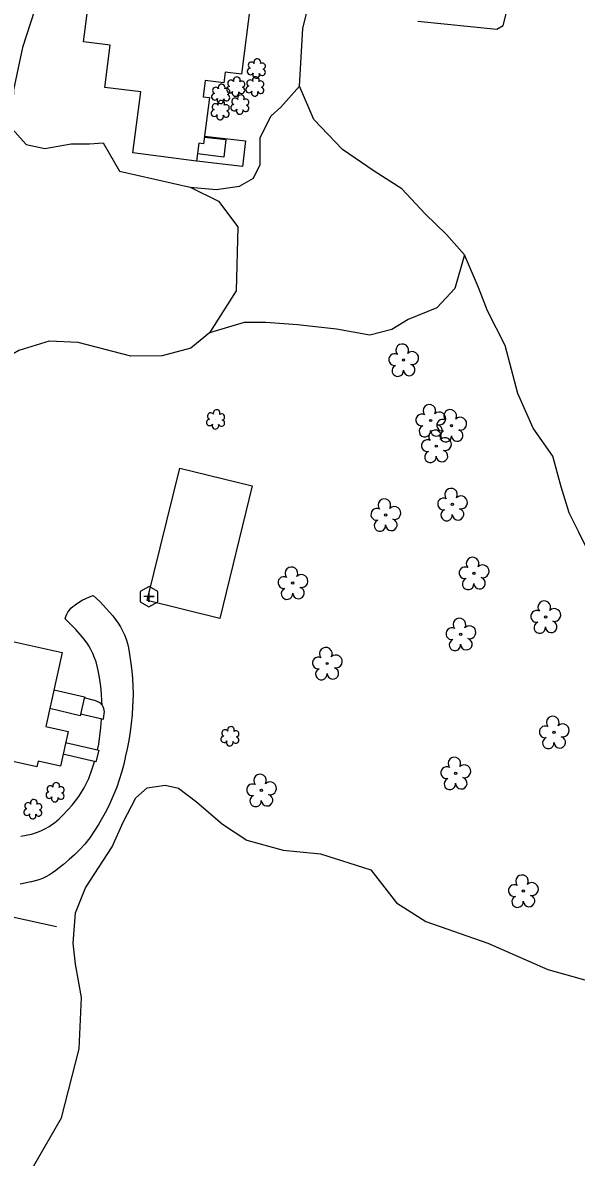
# Model space of a CAD drawing. Extents: x 1614427 to 1617186, y 896524 to 905462.
# Drawn here: x 1616592.1 to 1616754.9, y 900949.7 to 901283.4 of the extents above; entities that cross this region are included whole.
import ezdxf

# ---------------------------------------------------------------- set-up
doc = ezdxf.new("R2010")
doc.units = 0
for name, color, linetype in [('Exist Building', 7, 'Continuous'), ('Exist Other Culture Area Outline', 7, 'Continuous'), ('Exist Other Culture Fence Line', 7, 'Continuous'), ('Exist Roads Soil', 7, 'Continuous'), ('Exist Utilities Sanitary Sewer Clean-Out CELL', 7, 'Continuous'), ('Exist Vegetation Hedge Row', 7, 'Continuous'), ('Exist Vegetation Shrub CELL', 7, 'Continuous'), ('Exist Vegetation Tree CELL', 7, 'Continuous'), ('Exist Vegetation Woods Line', 7, 'Continuous')]:
    doc.layers.add(name, color=color, linetype=linetype)

msp = doc.modelspace()

# ---------------------------------------------------------------- linework, layer by layer
at = {"layer": 'Exist Building'}
msp.add_lwpolyline([(1616659.05, 901289.01), (1616656.41, 901268.21), (1616651.62, 901268.82), (1616651.23, 901265.71), (1616645.75, 901266.41), (1616645.13, 901261.6), (1616647.02, 901261.36), (1616645.28, 901247.73), (1616643.89, 901247.9), (1616643.23, 901242.69), (1616624.5, 901245.07), (1616626.78, 901262.99), (1616616.19, 901264.33), (1616617.78, 901276.79), (1616609.99, 901277.78), (1616612.59, 901298.23), (1616618.28, 901297.51), (1616619.02, 901303.31), (1616621.16, 901303.04), (1616622.97, 901317.27), (1616648.92, 901313.97), (1616647.11, 901299.76), (1616655.48, 901298.7)], dxfattribs=at)
for points in [[(1616628.68, 901113.39), (1616638.27, 901152.39), (1616659.6, 901147.15), (1616650.01, 901108.15)], [(1616603.72, 901098.1), (1616598.85, 901076.36), (1616605.42, 901074.89), (1616603.14, 901064.73), (1616596.57, 901066.21), (1616596.19, 901064.49), (1616574.67, 901069.31), (1616574.06, 901066.58), (1616559.42, 901069.86), (1616563.02, 901085.9), (1616562.3, 901086.06), (1616563.71, 901092.37), (1616566.12, 901091.83), (1616569.41, 901106.5), (1616579.03, 901104.35), (1616578.87, 901103.67)]]:
    msp.add_lwpolyline(points, close=True, dxfattribs=at)
at = {"layer": 'Exist Other Culture Area Outline'}
for points in [[(1616645.58, 901250.04), (1616657.59, 901248.64), (1616656.71, 901241.09), (1616643.29, 901242.65)], [(1616645.54, 901249.7), (1616651.81, 901248.97), (1616651.21, 901243.87), (1616643.49, 901244.78)], [(1616601.28, 901087.19), (1616610.24, 901085.06), (1616608.93, 901079.54), (1616600.04, 901081.66)], [(1616609.06, 901080.1), (1616615.8, 901078.48), (1616616.05, 901080.2), (1616616.09, 901080.69), (1616616.06, 901081.19), (1616615.95, 901081.68), (1616615.76, 901082.14), (1616615.5, 901082.57), (1616615.17, 901082.95), (1616615.13, 901082.99), (1616614.55, 901083.39), (1616613.93, 901083.73), (1616613.28, 901083.99), (1616612.75, 901084.15), (1616610.18, 901084.81)], [(1616604.7, 901071.67), (1616614.41, 901069.45), (1616613.61, 901065.97), (1616603.92, 901068.19)]]:
    msp.add_lwpolyline(points, dxfattribs=at)
at = {"layer": 'Exist Other Culture Fence Line'}
msp.add_lwpolyline([(1616524.45, 901034.81), (1616540.38, 901031.29), (1616562.24, 901026.28), (1616602, 901017.55)], dxfattribs=at)
at = {"layer": 'Exist Roads Soil'}
for points in [[(1616615.4, 901082.69), (1616615.37, 901083.78), (1616615.24, 901085.94), (1616615.03, 901088.09), (1616614.74, 901090.23), (1616614.37, 901092.36), (1616614.29, 901092.79), (1616614.01, 901094.07), (1616613.65, 901095.34), (1616613.23, 901096.58), (1616612.72, 901097.79), (1616612.15, 901098.97), (1616611.51, 901100.11), (1616611.23, 901100.56), (1616610.12, 901102.03), (1616608.96, 901103.47), (1616607.74, 901104.85), (1616606.46, 901106.2), (1616605.13, 901107.49), (1616604.55, 901108.02), (1616604.75, 901108.71), (1616605.03, 901109.38), (1616605.37, 901110.02), (1616605.79, 901110.62), (1616606.26, 901111.17), (1616606.79, 901111.66), (1616607.37, 901112.1), (1616607.48, 901112.17), (1616608.48, 901112.86), (1616609.52, 901113.48), (1616610.59, 901114.03), (1616611.7, 901114.51), (1616612.81, 901114.9), (1616614.76, 901113.15), (1616618.59, 901108.92), (1616619.4, 901107.88), (1616620.15, 901106.8), (1616620.84, 901105.67), (1616621.45, 901104.5), (1616622, 901103.3), (1616622.47, 901102.07), (1616622.86, 901100.8), (1616623.18, 901099.52), (1616623.42, 901098.22), (1616623.91, 901094.92), (1616624.18, 901092.68), (1616624.37, 901090.44), (1616624.48, 901088.19), (1616624.52, 901085.93), (1616624.47, 901083.68), (1616624.4, 901082.27), (1616624.23, 901079.76), (1616623.99, 901077.26), (1616623.67, 901074.76), (1616623.27, 901072.28), (1616622.79, 901069.81), (1616622.24, 901067.36), (1616622.18, 901067.11), (1616621.68, 901064.94), (1616621.1, 901062.79), (1616620.44, 901060.65), (1616619.71, 901058.55), (1616618.9, 901056.47), (1616618.02, 901054.42), (1616617.72, 901053.76), (1616616.67, 901051.65), (1616615.55, 901049.58), (1616614.37, 901047.55), (1616613.11, 901045.56), (1616611.79, 901043.61), (1616610.33, 901041.75), (1616608.89, 901040.15), (1616607.34, 901038.65), (1616605.74, 901037.2), (1616604.09, 901035.81), (1616602.39, 901034.48), (1616601.77, 901034.01), (1616600.86, 901033.33), (1616599.91, 901032.71), (1616598.92, 901032.16), (1616597.89, 901031.68), (1616596.82, 901031.28), (1616595.74, 901030.95), (1616594.63, 901030.7), (1616594.1, 901030.6), (1616592.72, 901030.28), (1616591.32, 901030.04)], [(1616614.06, 901069.54), (1616614.42, 901071.21), (1616614.79, 901073.62), (1616615.07, 901076.03), (1616615.27, 901078.45), (1616615.28, 901078.61)], [(1616591.53, 901044.14), (1616593.12, 901044.4), (1616594.69, 901044.73), (1616595.23, 901044.86), (1616596.44, 901045.29), (1616597.62, 901045.79), (1616598.76, 901046.36), (1616599.87, 901047), (1616600.93, 901047.7), (1616601.39, 901048.04), (1616602.78, 901049.25), (1616604.11, 901050.51), (1616605.38, 901051.83), (1616606.6, 901053.2), (1616607.64, 901054.49), (1616608.55, 901055.73), (1616609.38, 901057.01), (1616610.15, 901058.33), (1616610.84, 901059.69), (1616611.47, 901061.09), (1616611.6, 901061.4), (1616612.31, 901063.37), (1616612.96, 901065.37), (1616613.16, 901066.07)]]:
    msp.add_lwpolyline(points, dxfattribs=at)
at = {"layer": 'Exist Utilities Sanitary Sewer Clean-Out CELL'}
msp.add_line((1616629.21, 901114.57), (1616629.21, 901114.57), dxfattribs=at)
msp.add_lwpolyline([(1616626.63, 901116.06), (1616626.63, 901113.08), (1616629.21, 901111.59), (1616631.79, 901113.08), (1616631.8, 901116.06), (1616629.22, 901117.55)], close=True, dxfattribs=at)
msp.add_lwpolyline([(1616629.21, 901116.08), (1616629.21, 901113.06), (1616629.21, 901114.57), (1616630.73, 901114.57), (1616627.7, 901114.57)], dxfattribs=at)
at = {"layer": 'Exist Vegetation Hedge Row'}
for points in [[(1616641.34, 901234.99), (1616648.97, 901234.35), (1616655.87, 901235.25), (1616659.97, 901237.67), (1616661.9, 901241.71), (1616661.94, 901249.63), (1616665.15, 901255.97), (1616667.98, 901258.55), (1616673.47, 901264.74)], [(1616722, 901215.09), (1616719.16, 901205.22), (1616713.86, 901199.46), (1616705.48, 901196.06), (1616700.62, 901193.14), (1616694.15, 901191.44), (1616684.38, 901193.24), (1616672.92, 901194.54), (1616663.58, 901195.17), (1616657.19, 901195.24), (1616647.03, 901192.15)]]:
    msp.add_lwpolyline(points, dxfattribs=at)
at = {"layer": 'Exist Vegetation Shrub CELL'}
for p, q in [((1616660.85, 901269.71), (1616660.85, 901269.71)), ((1616650.36, 901262.27), (1616650.36, 901262.27)), ((1616654.8, 901264.4), (1616654.8, 901264.4)), ((1616660.41, 901264.43), (1616660.41, 901264.43)), ((1616656.01, 901259.1), (1616656.01, 901259.1)), ((1616650.23, 901257.46), (1616650.23, 901257.46)), ((1616648.87, 901166.52), (1616648.87, 901166.52)), ((1616653.09, 901073.31), (1616653.09, 901073.31)), ((1616601.67, 901056.84), (1616601.67, 901056.84)), ((1616595.12, 901051.87), (1616595.12, 901051.87))]:
    msp.add_line(p, q, dxfattribs=at)
for centre, radius, start, end in [((1616659.37, 901270.84), 0.968, 35.8908, 245.4216), ((1616661.08, 901271.76), 0.99, 334.8391, 200.4717), ((1616662.52, 901270.58), 0.929, 284.4567, 126.0861), ((1616659.05, 901269.01), 0.955, 95.1099, 327.9534), ((1616660.72, 901268.03), 0.984, 151.2797, 21.387), ((1616662.49, 901268.79), 0.937, 204.9913, 73.4601), ((1616650.59, 901264.31), 0.99, 334.8391, 200.4717), ((1616653.32, 901265.53), 0.968, 35.8908, 245.4216), ((1616655.03, 901266.44), 0.99, 334.8391, 200.4717), ((1616656.48, 901265.27), 0.929, 284.4567, 126.0861), ((1616658.93, 901265.56), 0.968, 35.8908, 245.4216), ((1616660.64, 901266.47), 0.99, 334.8391, 200.4717), ((1616662.08, 901265.3), 0.929, 284.4567, 126.0861), ((1616648.56, 901261.57), 0.955, 95.1099, 327.9534), ((1616648.88, 901263.4), 0.968, 35.8908, 245.4216), ((1616652, 901261.34), 0.937, 204.9913, 73.4601), ((1616652.03, 901263.14), 0.929, 284.4567, 126.0861), ((1616653, 901263.69), 0.955, 95.1099, 327.9534), ((1616654.68, 901262.71), 0.984, 151.2797, 21.387), ((1616656.24, 901261.14), 0.99, 334.8391, 200.4717), ((1616656.44, 901263.47), 0.937, 204.9913, 73.4601), ((1616658.61, 901263.72), 0.955, 95.1099, 327.9534), ((1616660.28, 901262.75), 0.984, 151.2797, 21.387), ((1616662.05, 901263.5), 0.937, 204.9913, 73.4601), ((1616648.75, 901258.59), 0.968, 35.8908, 245.4216), ((1616650.23, 901260.59), 0.984, 151.2797, 21.387), ((1616650.46, 901259.5), 0.99, 334.8391, 200.4717), ((1616651.91, 901258.33), 0.929, 284.4567, 126.0861), ((1616654.21, 901258.4), 0.955, 95.1099, 327.9534), ((1616654.52, 901260.23), 0.968, 35.8908, 245.4216), ((1616657.64, 901258.17), 0.937, 204.9913, 73.4601), ((1616657.68, 901259.97), 0.929, 284.4567, 126.0861), ((1616648.43, 901256.75), 0.955, 95.1099, 327.9534), ((1616650.11, 901255.78), 0.984, 151.2797, 21.387), ((1616651.87, 901256.53), 0.937, 204.9913, 73.4601), ((1616655.88, 901257.42), 0.984, 151.2797, 21.387), ((1616647.39, 901167.65), 0.968, 35.8908, 245.4216), ((1616649.1, 901168.56), 0.99, 334.8391, 200.4717), ((1616650.54, 901167.39), 0.929, 284.4567, 126.0861), ((1616647.07, 901165.81), 0.955, 95.1099, 327.9534), ((1616648.74, 901164.84), 0.984, 151.2797, 21.387), ((1616650.51, 901165.59), 0.937, 204.9913, 73.4601), ((1616651.6, 901074.44), 0.968, 35.8908, 245.4216), ((1616653.32, 901075.35), 0.99, 334.8391, 200.4717), ((1616654.76, 901074.18), 0.929, 284.4567, 126.0861), ((1616651.29, 901072.61), 0.955, 95.1099, 327.9534), ((1616652.96, 901071.63), 0.984, 151.2797, 21.387), ((1616654.72, 901072.39), 0.937, 204.9913, 73.4601), ((1616600.19, 901057.97), 0.968, 35.8908, 245.4216), ((1616601.9, 901058.88), 0.99, 334.8391, 200.4717), ((1616603.34, 901057.71), 0.929, 284.4567, 126.0861), ((1616595.35, 901053.91), 0.99, 334.8391, 200.4717), ((1616599.87, 901056.14), 0.955, 95.1099, 327.9534), ((1616601.54, 901055.16), 0.984, 151.2797, 21.387), ((1616603.31, 901055.92), 0.937, 204.9913, 73.4601), ((1616593.32, 901051.17), 0.955, 95.1099, 327.9534), ((1616593.63, 901053), 0.968, 35.8908, 245.4216), ((1616596.75, 901050.95), 0.937, 204.9913, 73.4601), ((1616596.79, 901052.74), 0.929, 284.4567, 126.0861), ((1616594.99, 901050.19), 0.984, 151.2797, 21.387)]:
    msp.add_arc(centre, radius, start, end, dxfattribs=at)
at = {"layer": 'Exist Vegetation Tree CELL'}
for p, q in [((1616704.07, 901184.14), (1616704.07, 901184.14)), ((1616712.04, 901166.36), (1616712.04, 901166.36)), ((1616718.18, 901164.83), (1616718.18, 901164.83)), ((1616713.71, 901158.81), (1616713.71, 901158.81)), ((1616718.43, 901141.68), (1616718.43, 901141.68)), ((1616698.82, 901138.58), (1616698.82, 901138.58)), ((1616724.76, 901121.41), (1616724.76, 901121.41)), ((1616671.49, 901118.55), (1616671.49, 901118.55)), ((1616745.85, 901108.58), (1616745.85, 901108.58)), ((1616720.89, 901103.49), (1616720.89, 901103.49)), ((1616681.6, 901094.9), (1616681.6, 901094.9)), ((1616748.35, 901074.63), (1616748.35, 901074.63)), ((1616719.39, 901062.6), (1616719.39, 901062.6)), ((1616662.26, 901057.58), (1616662.26, 901057.58)), ((1616739.3, 901027.96), (1616739.3, 901027.96))]:
    msp.add_line(p, q, dxfattribs=at)
for centre in [(1616704.07, 901184.14), (1616712.04, 901166.36), (1616718.18, 901164.83), (1616713.71, 901158.81), (1616718.43, 901141.68), (1616698.82, 901138.58), (1616724.76, 901121.41), (1616671.49, 901118.55), (1616745.85, 901108.58), (1616720.89, 901103.49), (1616681.6, 901094.9), (1616748.35, 901074.63), (1616719.39, 901062.6), (1616662.26, 901057.58), (1616739.3, 901027.96)]:
    msp.add_circle(centre, 0.326, dxfattribs=at)
for centre, radius, start, end in [((1616703.69, 901187.01), 1.86, 330.1651, 219.7134), ((1616701.47, 901184.29), 1.73, 62.6636, 279.3457), ((1616706.62, 901184.73), 1.9, 257.1011, 134.1999), ((1616702.37, 901181.02), 1.69, 111.5671, 6.231), ((1616705.75, 901181.24), 1.7, 181.2822, 74.56), ((1616709.44, 901166.51), 1.73, 62.6636, 279.3457), ((1616711.66, 901169.23), 1.86, 330.1651, 219.7134), ((1616714.59, 901166.95), 1.9, 257.1011, 134.1999), ((1616717.79, 901167.71), 1.86, 330.1651, 219.7134), ((1616710.34, 901163.24), 1.69, 111.5671, 6.231), ((1616713.72, 901163.46), 1.7, 181.2822, 74.56), ((1616715.57, 901164.99), 1.73, 62.6636, 279.3457), ((1616720.73, 901165.42), 1.9, 257.1011, 134.1999), ((1616713.32, 901161.69), 1.86, 330.1651, 219.7134), ((1616716.47, 901161.71), 1.69, 111.5671, 6.231), ((1616719.85, 901161.94), 1.7, 181.2822, 74.56), ((1616711.1, 901158.97), 1.73, 62.6636, 279.3457), ((1616716.26, 901159.4), 1.9, 257.1011, 134.1999), ((1616712, 901155.69), 1.69, 111.5671, 6.231), ((1616715.38, 901155.91), 1.7, 181.2822, 74.56), ((1616718.05, 901144.55), 1.86, 330.1651, 219.7134), ((1616698.43, 901141.45), 1.86, 330.1651, 219.7134), ((1616715.83, 901141.83), 1.73, 62.6636, 279.3457), ((1616720.98, 901142.27), 1.9, 257.1011, 134.1999), ((1616696.21, 901138.73), 1.73, 62.6636, 279.3457), ((1616701.37, 901139.17), 1.9, 257.1011, 134.1999), ((1616716.73, 901138.56), 1.69, 111.5671, 6.231), ((1616720.1, 901138.78), 1.7, 181.2822, 74.56), ((1616697.12, 901135.46), 1.69, 111.5671, 6.231), ((1616700.49, 901135.68), 1.7, 181.2822, 74.56), ((1616724.38, 901124.28), 1.86, 330.1651, 219.7134), ((1616671.11, 901121.42), 1.86, 330.1651, 219.7134), ((1616722.16, 901121.56), 1.73, 62.6636, 279.3457), ((1616727.31, 901122), 1.9, 257.1011, 134.1999), ((1616668.89, 901118.7), 1.73, 62.6636, 279.3457), ((1616674.04, 901119.14), 1.9, 257.1011, 134.1999), ((1616723.06, 901118.29), 1.69, 111.5671, 6.231), ((1616726.44, 901118.51), 1.7, 181.2822, 74.56), ((1616669.79, 901115.43), 1.69, 111.5671, 6.231), ((1616673.17, 901115.65), 1.7, 181.2822, 74.56), ((1616745.46, 901111.45), 1.86, 330.1651, 219.7134), ((1616720.51, 901106.36), 1.86, 330.1651, 219.7134), ((1616743.24, 901108.73), 1.73, 62.6636, 279.3457), ((1616748.4, 901109.17), 1.9, 257.1011, 134.1999), ((1616718.29, 901103.64), 1.73, 62.6636, 279.3457), ((1616723.44, 901104.07), 1.9, 257.1011, 134.1999), ((1616744.14, 901105.46), 1.69, 111.5671, 6.231), ((1616747.52, 901105.68), 1.7, 181.2822, 74.56), ((1616719.19, 901100.36), 1.69, 111.5671, 6.231), ((1616722.57, 901100.59), 1.7, 181.2822, 74.56), ((1616681.22, 901097.77), 1.86, 330.1651, 219.7134), ((1616679, 901095.05), 1.73, 62.6636, 279.3457), ((1616684.15, 901095.49), 1.9, 257.1011, 134.1999), ((1616679.9, 901091.78), 1.69, 111.5671, 6.231), ((1616683.28, 901092), 1.7, 181.2822, 74.56), ((1616747.96, 901077.51), 1.86, 330.1651, 219.7134), ((1616745.74, 901074.79), 1.73, 62.6636, 279.3457), ((1616750.89, 901075.22), 1.9, 257.1011, 134.1999), ((1616746.64, 901071.51), 1.69, 111.5671, 6.231), ((1616750.02, 901071.73), 1.7, 181.2822, 74.56), ((1616719.01, 901065.48), 1.86, 330.1651, 219.7134), ((1616721.94, 901063.19), 1.9, 257.1011, 134.1999), ((1616661.87, 901060.46), 1.86, 330.1651, 219.7134), ((1616716.78, 901062.76), 1.73, 62.6636, 279.3457), ((1616721.06, 901059.7), 1.7, 181.2822, 74.56), ((1616659.65, 901057.74), 1.73, 62.6636, 279.3457), ((1616664.81, 901058.17), 1.9, 257.1011, 134.1999), ((1616717.69, 901059.48), 1.69, 111.5671, 6.231), ((1616660.55, 901054.46), 1.69, 111.5671, 6.231), ((1616663.93, 901054.68), 1.7, 181.2822, 74.56), ((1616738.91, 901030.83), 1.86, 330.1651, 219.7134), ((1616736.69, 901028.11), 1.73, 62.6636, 279.3457), ((1616741.84, 901028.55), 1.9, 257.1011, 134.1999), ((1616737.59, 901024.84), 1.69, 111.5671, 6.231), ((1616740.97, 901025.06), 1.7, 181.2822, 74.56)]:
    msp.add_arc(centre, radius, start, end, dxfattribs=at)
at = {"layer": 'Exist Vegetation Woods Line'}
for points in [[(1616654.85, 901204.46), (1616647.03, 901192.15), (1616641.49, 901187.64), (1616633.08, 901185.38), (1616623.85, 901185.26), (1616608.35, 901189.31), (1616599.81, 901189.73), (1616590.89, 901186.93), (1616580.8, 901181.12), (1616572.71, 901177.74), (1616563.2, 901177.94), (1616556.38, 901182.16), (1616553.11, 901190.47), (1616554.22, 901200.34), (1616558.09, 901209.61), (1616564.44, 901217.21), (1616572.61, 901227.94), (1616576.12, 901235.95), (1616573.84, 901245.73), (1616570.23, 901256.82), (1616569.73, 901263.78), (1616582.33, 901329.36)], [(1616750.39, 901146.85), (1616747.99, 901155.84), (1616742.17, 901164.12), (1616737.72, 901174.28), (1616733.95, 901188.39), (1616728.79, 901198.62), (1616726.16, 901205.44), (1616722, 901215.09), (1616716.74, 901221.06), (1616710.47, 901227.12), (1616703.56, 901234.55), (1616695.44, 901239.75), (1616686.08, 901246.04), (1616677.73, 901254.88), (1616673.47, 901264.74), (1616674.43, 901281.64), (1616679.2, 901301.07)], [(1616597.91, 901294.35), (1616592.03, 901276.08), (1616589.33, 901263.62), (1616588.97, 901252.2), (1616593.12, 901247.57), (1616598.56, 901246.42), (1616606.31, 901247.7), (1616611.76, 901247.71), (1616615.69, 901248.04), (1616620.54, 901239.66), (1616641.34, 901234.99), (1616649.64, 901230.87), (1616655.32, 901223.38), (1616654.85, 901204.46)], [(1616708.25, 901283.78), (1616731.51, 901281.48), (1616733.39, 901282.51), (1616736.42, 901294.57)], [(1616800.03, 901145.66), (1616800.59, 901133.87), (1616797.47, 901119.85), (1616791.35, 901110.32), (1616784.85, 901106.54), (1616774.64, 901107.17), (1616769.6, 901109.95), (1616765.27, 901115.96), (1616759.09, 901126.52), (1616755.64, 901133.5), (1616752.76, 901139.26), (1616750.39, 901146.85)], [(1616595.38, 900947.14), (1616603.49, 900961.25), (1616608.72, 900981.57), (1616609.36, 900996.67), (1616607.6, 901006.43), (1616606.87, 901012.68), (1616607.56, 901021.52), (1616610.57, 901028.93), (1616618.38, 901041.02), (1616621.6, 901048.23), (1616625.37, 901055.39), (1616628.7, 901058.32), (1616633.92, 901059.14), (1616637.84, 901058.22), (1616643.18, 901054.25), (1616650.83, 901047.62), (1616658, 901042.97), (1616668.7, 901040.02), (1616679.67, 901038.96), (1616694.41, 901034.17), (1616701.98, 901024.53), (1616710.64, 901019.01), (1616728.83, 901012.68), (1616746.53, 901004.91), (1616758.74, 901001.51)]]:
    msp.add_lwpolyline(points, dxfattribs=at)

doc.saveas('drawing.dxf')
